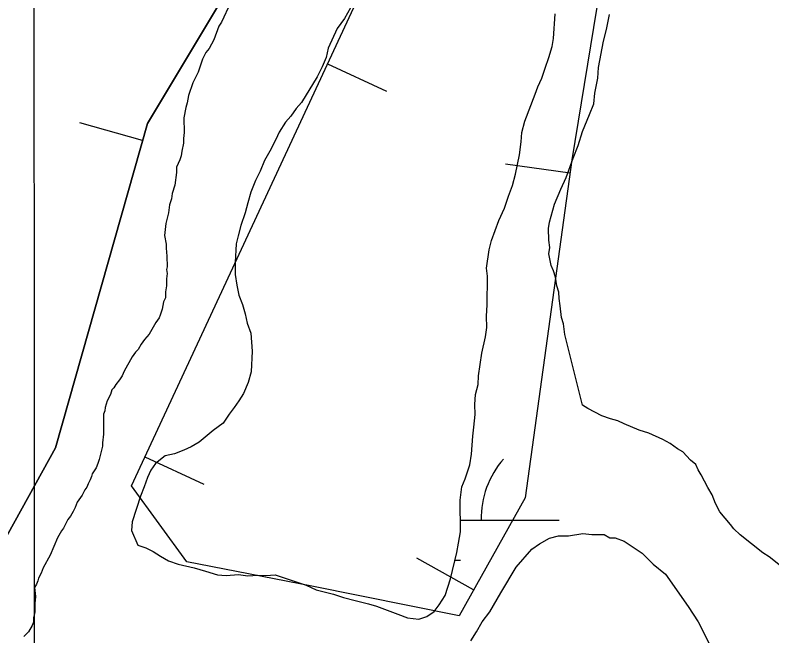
# Model space of a CAD drawing. Extents: x 3279314 to 3317160, y 734079 to 759431.
# Drawn here: x 3296564.4 to 3296855.3, y 747608.3 to 747847 of the extents above; entities that cross this region are included whole.
import ezdxf

# ---------------------------------------------------------------- set-up
doc = ezdxf.new("R2010")
doc.units = 0
for name, color, linetype in [('V-BORW-LINE', 7, 'Continuous'), ('V-GRID-MAJR', 7, 'Continuous'), ('V-SITE-VEGE', 7, 'Continuous'), ('V-TOPO-SHOR', 7, 'Continuous'), ('V-WETL-SWMP', 7, 'Continuous')]:
    doc.layers.add(name, color=color, linetype=linetype)

msp = doc.modelspace()

# ---------------------------------------------------------------- linework, layer by layer
at = {"layer": 'V-BORW-LINE'}
for p, q in [((3296684.45, 747828.27), (3296707.12, 747817.73)), ((3296613.33, 747798.77), (3296589.27, 747805.57)), ((3296777.66, 747786.2), (3296752.89, 747789.63)), ((3296614.25, 747677.18), (3296636.92, 747666.65)), ((3296740.58, 747625.94), (3296718.76, 747638.14))]:
    msp.add_line(p, q, dxfattribs=at)
for points in [[(3296598.7, 750050.92), (3296651.61, 749925.69), (3296652.81, 749762.19), (3296645.24, 749488), (3296650.39, 749131.3), (3296658.96, 748873.52), (3296644.56, 748745.92), (3296604.44, 748735.23), (3296606.03, 748681.21), (3296671.91, 748563.01), (3296633.29, 748405.36), (3296664.96, 748197.73), (3296690.27, 748066.54), (3296690.72, 747931.25), (3296615.19, 747805.34), (3296579.92, 747680.55), (3296514.36, 747562.31)], [(3296514.36, 747562.31), (3296579.92, 747680.55), (3296615.19, 747805.34), (3296690.72, 747931.25), (3296690.27, 748066.54), (3296664.96, 748197.73), (3296633.29, 748405.36), (3296671.91, 748563.01), (3296606.03, 748681.21), (3296604.44, 748735.23), (3296644.56, 748745.92), (3296658.96, 748873.52), (3296650.39, 749131.3), (3296645.24, 749488), (3296652.81, 749762.19), (3296651.61, 749925.69), (3296598.7, 750050.92)], [(3296735.04, 748513.21), (3296737.71, 748287.25), (3296759.04, 748071.95), (3296803.7, 748076.61), (3296850.36, 748060.62), (3296801.03, 747929.97), (3296778.37, 747791.33), (3296760.37, 747661.35), (3296735.04, 747616.03), (3296678.39, 747627.36), (3296630.39, 747636.69), (3296609.06, 747666.02), (3296731.71, 747929.97), (3296751.04, 748025.29), (3296683.05, 748301.91), (3296702.38, 748522.54), (3296735.04, 748513.21)]]:
    msp.add_lwpolyline(points, dxfattribs=at)
at = {"layer": 'V-GRID-MAJR'}
msp.add_spline([(3296575.29, 739462.57), (3296572.65, 745521.02), (3296570, 751582.85), (3296567.36, 757644.71), (3296567.36, 757648.05)], degree=3, dxfattribs=at)
at = {"layer": 'V-SITE-VEGE'}
for points in [[(3296782.51, 747696.93), (3296775.64, 747724.19), (3296775.19, 747728.26), (3296774.34, 747730.7), (3296773.88, 747735.18), (3296773.43, 747738.03), (3296773.4, 747740.48), (3296772.55, 747742.92), (3296772.1, 747746.18), (3296771.26, 747748.61), (3296770.42, 747750.65), (3296769.98, 747752.68), (3296769.55, 747755.12), (3296769.92, 747757.58), (3296769.48, 747760.43), (3296769.42, 747764.92), (3296769.8, 747767.37), (3296771.75, 747774.33), (3296774.13, 747780.07), (3296776.12, 747784.59), (3296778.88, 747791.96), (3296780.86, 747796.89), (3296782.43, 747802.21), (3296785.2, 747808.77), (3296786.78, 747812.87), (3296787.14, 747816.96), (3296788.3, 747822.69), (3296788.65, 747826.77), (3296790.57, 747837), (3296791.73, 747841.5), (3296792.89, 747847.23)], [(3296859.18, 747634.64), (3296854.24, 747638.65), (3296851.77, 747640.26), (3296843.12, 747647.09), (3296840.64, 747649.5), (3296839.39, 747651.12), (3296835.25, 747655.97), (3296833.58, 747659.21), (3296832.31, 747662.46), (3296830.65, 747665.29), (3296828.14, 747670.16), (3296826.89, 747672.18), (3296826.05, 747674.21), (3296823.99, 747675.82), (3296821.09, 747679.05), (3296819.04, 747680.25), (3296816.15, 747682.25), (3296813.28, 747683.85), (3296807.94, 747686.23), (3296804.26, 747687.41), (3296798.51, 747689.79), (3296796.05, 747690.98), (3296793.18, 747691.76), (3296789.91, 747692.94), (3296784.56, 747695.73), (3296782.51, 747696.93)], [(3296739.59, 747606.33), (3296741.72, 747609.77), (3296743.84, 747613.63), (3296746.82, 747617.5), (3296751.06, 747624.8), (3296757.01, 747634.68), (3296762.97, 747641.56), (3296765.96, 747643.72), (3296769.8, 747645.88), (3296773.22, 747646.76), (3296777.07, 747646.77), (3296782.64, 747647.66), (3296786.06, 747647.25), (3296790.77, 747647.27), (3296792.92, 747646), (3296795.06, 747646.01), (3296798.5, 747644.74), (3296805.37, 747640.07), (3296809.68, 747635.81), (3296814.41, 747631.98), (3296823.04, 747619.6), (3296826.92, 747613.63), (3296835.14, 747597.4)]]:
    msp.add_lwpolyline(points, dxfattribs=at)
at = {"layer": 'V-TOPO-SHOR'}
msp.add_lwpolyline([(3296572.14, 747623.41), (3296571.9, 747620.69), (3296571.91, 747618.72), (3296571.92, 747617.48), (3296571.68, 747616.25), (3296571.44, 747615.26), (3296571.45, 747613.53), (3296570.96, 747612.3)], dxfattribs=at)
at = {"layer": 'V-WETL-SWMP'}
for p, q in [((3296735.51, 747652.78), (3296773.51, 747652.8)), ((3296733.4, 747637.34), (3296735.52, 747637.34))]:
    msp.add_line(p, q, dxfattribs=at)
for points in [[(3296647.22, 747851.72), (3296643.71, 747844.22), (3296642.7, 747842.67), (3296640.71, 747837.5), (3296638.95, 747834.14), (3296637.69, 747832.58), (3296636.44, 747830), (3296634.7, 747825.09), (3296632.69, 747820.95), (3296630.95, 747816.05), (3296630.48, 747813.21), (3296629.98, 747811.41), (3296629.26, 747807.54), (3296629.33, 747801.89), (3296629.1, 747799.57), (3296629.12, 747797.77), (3296628.39, 747794.68), (3296628.16, 747792.88), (3296627.66, 747791.33), (3296626.41, 747788.49), (3296626.44, 747786.43), (3296625.73, 747781.54), (3296624.74, 747778.44), (3296624.51, 747776.38), (3296623.76, 747774.06), (3296623.29, 747770.97), (3296622.31, 747766.84), (3296621.85, 747762.21), (3296622.41, 747758.88), (3296622.43, 747757.33), (3296622.72, 747754.25), (3296622.77, 747750.14), (3296622.53, 747749.11), (3296622.81, 747747.57), (3296622.58, 747745.51), (3296622.61, 747742.94), (3296622.12, 747740.62), (3296622.15, 747738.31)], [(3296647.22, 747851.72), (3296643.71, 747844.22), (3296642.7, 747842.67), (3296640.71, 747837.5), (3296638.95, 747834.14), (3296637.69, 747832.58), (3296636.44, 747830), (3296634.7, 747825.09), (3296632.69, 747820.95), (3296630.95, 747816.05), (3296630.48, 747813.21), (3296629.98, 747811.41), (3296629.26, 747807.54), (3296629.33, 747801.89), (3296629.1, 747799.57), (3296629.12, 747797.77), (3296628.39, 747794.68), (3296628.16, 747792.88), (3296627.66, 747791.33), (3296626.41, 747788.49), (3296626.44, 747786.43), (3296625.73, 747781.54), (3296624.74, 747778.44), (3296624.51, 747776.38), (3296623.76, 747774.06), (3296623.29, 747770.97), (3296622.31, 747766.84), (3296621.85, 747762.21), (3296622.41, 747758.88), (3296622.43, 747757.33), (3296622.72, 747754.25), (3296622.77, 747750.14), (3296622.53, 747749.11), (3296622.81, 747747.57), (3296622.58, 747745.51), (3296622.61, 747742.94), (3296622.12, 747740.62), (3296622.15, 747738.31)], [(3296693.22, 747849.83), (3296690.96, 747845.69), (3296688.18, 747841.8), (3296684.68, 747834.3), (3296683.95, 747830.69), (3296682.45, 747827.08), (3296680.44, 747823.2), (3296674.4, 747813.35), (3296672.37, 747811.01), (3296670.35, 747808.16), (3296668.32, 747805.82), (3296665.8, 747801.94), (3296664.55, 747799.09), (3296662.29, 747794.69), (3296660.28, 747791.07), (3296658.53, 747786.94), (3296656.78, 747783.32), (3296655.03, 747778.92), (3296653.8, 747774.8), (3296652.82, 747770.93), (3296651.08, 747766.02)], [(3296693.22, 747849.83), (3296690.96, 747845.69), (3296688.18, 747841.8), (3296684.68, 747834.3), (3296683.95, 747830.69), (3296682.45, 747827.08), (3296680.44, 747823.2), (3296674.4, 747813.35), (3296672.37, 747811.01), (3296670.35, 747808.16), (3296668.32, 747805.82), (3296665.8, 747801.94), (3296664.55, 747799.09), (3296662.29, 747794.69), (3296660.28, 747791.07), (3296658.53, 747786.94), (3296656.78, 747783.32), (3296655.03, 747778.92), (3296653.8, 747774.8), (3296652.82, 747770.93), (3296651.08, 747766.02)], [(3296766.82, 747822.72), (3296768.06, 747826.6), (3296769.55, 747830.73), (3296770.78, 747834.85), (3296771.26, 747837.95), (3296771.91, 747847.46)], [(3296766.82, 747822.72), (3296768.06, 747826.6), (3296769.55, 747830.73), (3296770.78, 747834.85), (3296771.26, 747837.95), (3296771.91, 747847.46)], [(3296651.08, 747766.02), (3296650.1, 747762.16), (3296649.37, 747759.06), (3296648.94, 747751.86), (3296649, 747747.23), (3296649.56, 747743.13), (3296650.38, 747739.28), (3296651.71, 747735.7), (3296652.79, 747732.11), (3296653.6, 747728.53), (3296654.93, 747724.69), (3296655.53, 747717.75), (3296655.12, 747709.78), (3296653.89, 747705.65), (3296652.14, 747701.52), (3296650.37, 747698.67), (3296648.61, 747696.08), (3296646.58, 747693.48), (3296644.31, 747690.11), (3296640.49, 747687.23), (3296635.15, 747682.8), (3296632.09, 747680.96), (3296629.27, 747679.64), (3296625.69, 747678.31), (3296622.1, 747677.49), (3296618.28, 747674.62), (3296616.52, 747672.03), (3296615.27, 747669.19), (3296614.03, 747665.57), (3296612.53, 747661.95), (3296609.31, 747652.15), (3296609.09, 747648.8), (3296611.48, 747643.18), (3296614.57, 747642.19), (3296617.42, 747640.68), (3296620.27, 747638.92), (3296623.38, 747637.16), (3296626.99, 747635.91), (3296633.18, 747634.45), (3296637.56, 747633.22), (3296642.21, 747631.73), (3296645.55, 747631.52), (3296650.18, 747631.83), (3296653.78, 747631.36), (3296657.63, 747631.67), (3296660.72, 747631.45), (3296664.31, 747631.75), (3296668.96, 747630.27), (3296676.19, 747627.79), (3296680.06, 747626.03), (3296686.77, 747624.32), (3296690.64, 747623.08), (3296695.02, 747621.85), (3296700.18, 747620.63), (3296703.28, 747619.64), (3296711.54, 747616.66), (3296715.16, 747615.16), (3296719.53, 747614.7), (3296722.6, 747615.77), (3296725.41, 747617.6), (3296727.43, 747620.2), (3296729.7, 747623.82), (3296731.68, 747630.27), (3296734.12, 747640.33), (3296734.85, 747643.94), (3296735.57, 747648.32), (3296735.42, 747660.4), (3296736.12, 747665.55), (3296737.37, 747668.65), (3296739.1, 747674.06), (3296739.82, 747678.19), (3296740.25, 747685.13), (3296740.72, 747688.48), (3296741.18, 747693.37), (3296741.13, 747697.22), (3296741.34, 747701.08), (3296742.32, 747704.95), (3296742.53, 747708.29), (3296743.71, 747717.05), (3296745.18, 747723.24), (3296745.65, 747726.84), (3296745.59, 747731.21), (3296745.79, 747735.58), (3296745.76, 747738.67), (3296745.96, 747743.3), (3296745.91, 747746.64), (3296745.62, 747749.72), (3296746.56, 747756.67), (3296747.54, 747760.28), (3296750.27, 747768.03), (3296752.53, 747772.68), (3296754.02, 747777.33), (3296755.51, 747781.46), (3296756.74, 747785.84), (3296758.19, 747793.31), (3296758.9, 747798.21), (3296759.11, 747801.81), (3296760.34, 747806.19), (3296764.33, 747816.53), (3296765.32, 747819.36), (3296766.82, 747822.72)], [(3296651.08, 747766.02), (3296650.1, 747762.16), (3296649.37, 747759.06), (3296648.94, 747751.86), (3296649, 747747.23), (3296649.56, 747743.13), (3296650.38, 747739.28), (3296651.71, 747735.7), (3296652.79, 747732.11), (3296653.6, 747728.53), (3296654.93, 747724.69), (3296655.53, 747717.75), (3296655.12, 747709.78), (3296653.89, 747705.65), (3296652.14, 747701.52), (3296650.37, 747698.67), (3296648.61, 747696.08), (3296646.58, 747693.48), (3296644.31, 747690.11), (3296640.49, 747687.23), (3296635.15, 747682.8), (3296632.09, 747680.96), (3296629.27, 747679.64), (3296625.69, 747678.31), (3296622.1, 747677.49), (3296618.28, 747674.62), (3296616.52, 747672.03), (3296615.27, 747669.19), (3296614.03, 747665.57), (3296612.53, 747661.95), (3296609.31, 747652.15), (3296609.09, 747648.8), (3296611.48, 747643.18), (3296614.57, 747642.19), (3296617.42, 747640.68), (3296620.27, 747638.92), (3296623.38, 747637.16), (3296626.99, 747635.91), (3296633.18, 747634.45), (3296637.56, 747633.22), (3296642.21, 747631.73), (3296645.55, 747631.52), (3296650.18, 747631.83), (3296653.78, 747631.36), (3296657.63, 747631.67), (3296660.72, 747631.45), (3296664.31, 747631.75), (3296668.96, 747630.27), (3296676.19, 747627.79), (3296680.06, 747626.03), (3296686.77, 747624.32), (3296690.64, 747623.08), (3296695.02, 747621.85), (3296700.18, 747620.63), (3296703.28, 747619.64), (3296711.54, 747616.66), (3296715.16, 747615.16), (3296719.53, 747614.7), (3296722.6, 747615.77), (3296725.41, 747617.6), (3296727.43, 747620.2), (3296729.7, 747623.82), (3296731.68, 747630.27), (3296734.12, 747640.33), (3296734.85, 747643.94), (3296735.57, 747648.32), (3296735.42, 747660.4), (3296736.12, 747665.55), (3296737.37, 747668.65), (3296739.1, 747674.06), (3296739.82, 747678.19), (3296740.25, 747685.13), (3296740.72, 747688.48), (3296741.18, 747693.37), (3296741.13, 747697.22), (3296741.34, 747701.08), (3296742.32, 747704.95), (3296742.53, 747708.29), (3296743.71, 747717.05), (3296745.18, 747723.24), (3296745.65, 747726.84), (3296745.59, 747731.21), (3296745.79, 747735.58), (3296745.76, 747738.67), (3296745.96, 747743.3), (3296745.91, 747746.64), (3296745.62, 747749.72), (3296746.56, 747756.67), (3296747.54, 747760.28), (3296750.27, 747768.03), (3296752.53, 747772.68), (3296754.02, 747777.33), (3296755.51, 747781.46), (3296756.74, 747785.84), (3296758.19, 747793.31), (3296758.9, 747798.21), (3296759.11, 747801.81), (3296760.34, 747806.19), (3296764.33, 747816.53), (3296765.32, 747819.36), (3296766.82, 747822.72)], [(3296622.15, 747738.31), (3296621.4, 747736.76), (3296620.92, 747733.92), (3296620.18, 747731.6), (3296619.68, 747730.57), (3296618.41, 747728.75), (3296615.9, 747724.35), (3296614.12, 747722.27), (3296612.86, 747720.46), (3296611.6, 747718.39), (3296610.59, 747717.34), (3296609.32, 747715.53), (3296606.31, 747710.09), (3296605.56, 747708.29), (3296604.55, 747706.73), (3296603.03, 747704.91), (3296602.27, 747703.62), (3296601.51, 747702.84), (3296601.02, 747701.03), (3296599.77, 747698.7), (3296599.03, 747696.12), (3296598.79, 747694.83), (3296598.29, 747693.54), (3296598.38, 747685.83), (3296597.91, 747682.49), (3296597.93, 747681.2), (3296596.71, 747676.05), (3296596.21, 747674.5), (3296595.46, 747672.95), (3296593.95, 747670.61), (3296593.7, 747669.58), (3296593.2, 747668.29), (3296592.45, 747666.74), (3296591.95, 747665.45), (3296591.2, 747664.41), (3296590.19, 747662.34), (3296588.17, 747659.74), (3296587.42, 747657.68), (3296586.67, 747656.13), (3296585.67, 747654.32), (3296584.65, 747653.02), (3296582.9, 747649.65), (3296582.14, 747648.62), (3296580.63, 747646.03), (3296577.88, 747639.31), (3296575.12, 747634.39), (3296574.37, 747632.33), (3296573.37, 747630.51), (3296573.12, 747629.48), (3296572.62, 747628.19), (3296571.87, 747626.9), (3296572.14, 747623.41), (3296571.9, 747620.69), (3296571.92, 747617.48), (3296571.44, 747615.26), (3296571.45, 747613.53), (3296570.96, 747612.3), (3296569.49, 747609.82), (3296567.77, 747608.08)], [(3296622.15, 747738.31), (3296621.4, 747736.76), (3296620.92, 747733.92), (3296620.18, 747731.6), (3296619.68, 747730.57), (3296618.41, 747728.75), (3296615.9, 747724.35), (3296614.12, 747722.27), (3296612.86, 747720.46), (3296611.6, 747718.39), (3296610.59, 747717.34), (3296609.32, 747715.53), (3296606.31, 747710.09), (3296605.56, 747708.29), (3296604.55, 747706.73), (3296603.03, 747704.91), (3296602.27, 747703.62), (3296601.51, 747702.84), (3296601.02, 747701.03), (3296599.77, 747698.7), (3296599.03, 747696.12), (3296598.79, 747694.83), (3296598.29, 747693.54), (3296598.38, 747685.83), (3296597.91, 747682.49), (3296597.93, 747681.2), (3296596.71, 747676.05), (3296596.21, 747674.5), (3296595.46, 747672.95), (3296593.95, 747670.61), (3296593.7, 747669.58), (3296593.2, 747668.29), (3296592.45, 747666.74), (3296591.95, 747665.45), (3296591.2, 747664.41), (3296590.19, 747662.34), (3296588.17, 747659.74), (3296587.42, 747657.68), (3296586.67, 747656.13), (3296585.67, 747654.32), (3296584.65, 747653.02), (3296582.9, 747649.65), (3296582.14, 747648.62), (3296580.63, 747646.03), (3296577.88, 747639.31), (3296575.12, 747634.39), (3296574.37, 747632.33), (3296573.37, 747630.51), (3296573.12, 747629.48), (3296572.62, 747628.19), (3296571.87, 747626.9), (3296572.14, 747623.41), (3296571.9, 747620.69), (3296571.92, 747617.48), (3296571.44, 747615.26), (3296571.45, 747613.53), (3296570.96, 747612.3), (3296569.49, 747609.82), (3296567.77, 747608.08)]]:
    msp.add_lwpolyline(points, dxfattribs=at)
msp.add_arc((3296778.75, 747653.27), 35.25, 139.2573, 180.801, dxfattribs=at)

doc.saveas('drawing.dxf')
